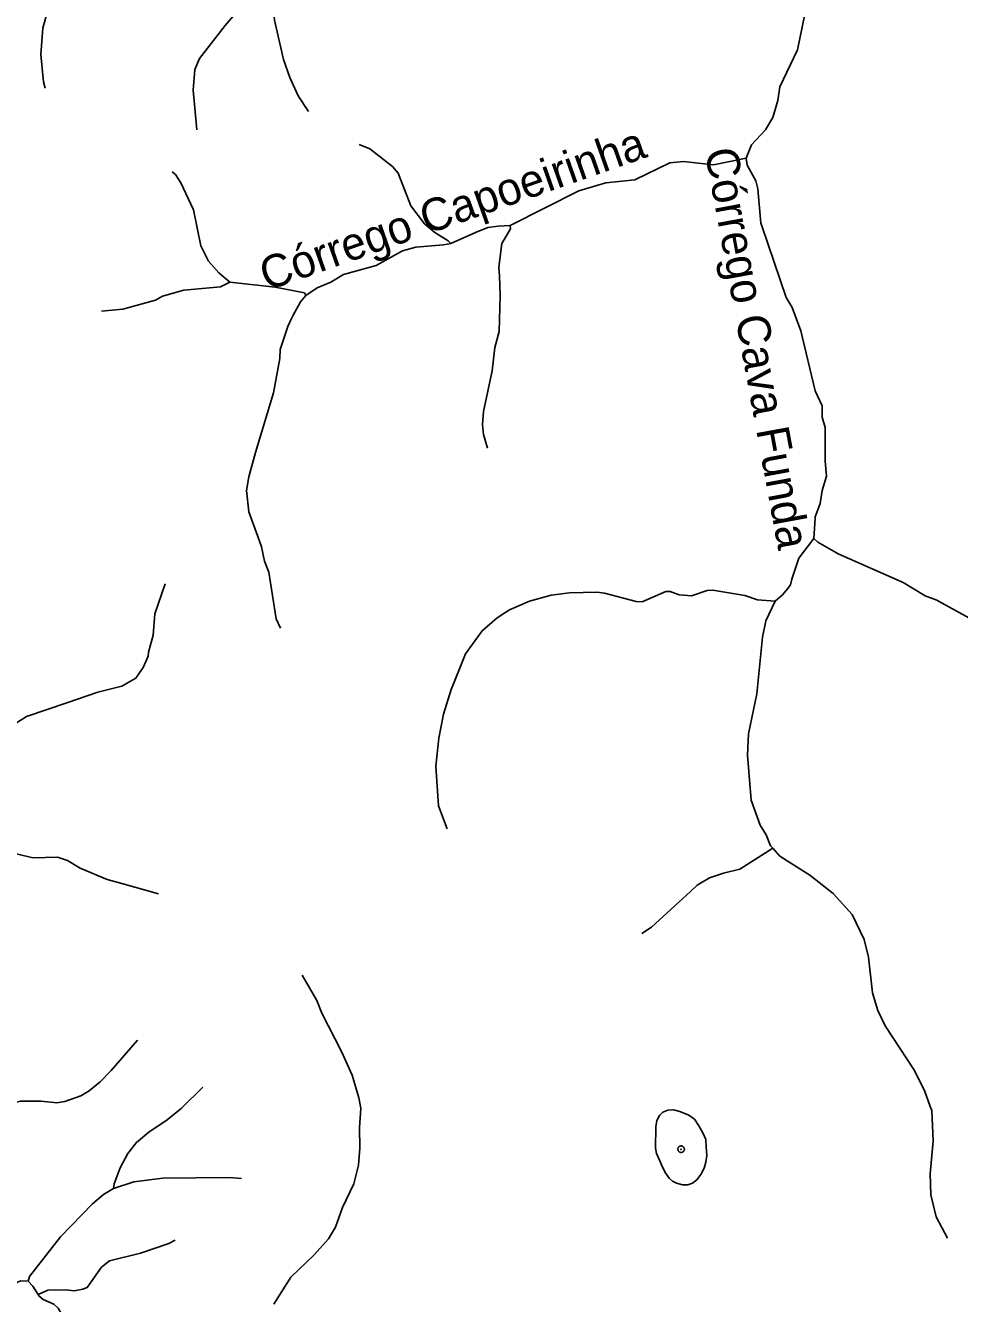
# Model space of a CAD drawing. Extents: x 393 to 446.6, y 8175.5 to 8231.
# Drawn here: x 419.92 to 424.5, y 8210.46 to 8216.73 of the extents above; entities that cross this region are included whole.
import ezdxf
from ezdxf.enums import TextEntityAlignment as Align

# ---------------------------------------------------------------- set-up
doc = ezdxf.new("R2010")
doc.units = 0
doc.header["$LTSCALE"] = 0.064
doc.header["$PDMODE"] = 32
doc.header["$PDSIZE"] = 0.032
doc.linetypes.add('LONG_DASHED', pattern=[7.5, 6, -1.5])
for name, color, linetype, lineweight in [('3', 7, 'LONG_DASHED', 25), ('7', 7, 'Continuous', 25), ('9', 7, 'LONG_DASHED', 25)]:
    doc.layers.add(name, color=color, linetype=linetype, lineweight=lineweight)
doc.layers.add('61', color=7, linetype='Continuous')

msp = doc.modelspace()

# ---------------------------------------------------------------- linework, layer by layer
at = {"layer": '3'}
msp.add_lwpolyline([(423.0314, 8211.1639), (423.0158, 8211.1964), (423.0106, 8211.2224), (423.0132, 8211.3277), (423.0184, 8211.3589), (423.0314, 8211.3836), (423.047, 8211.3992), (423.0717, 8211.4083), (423.1003, 8211.4109), (423.1315, 8211.4018), (423.1757, 8211.3849), (423.203, 8211.3641), (423.2238, 8211.3329), (423.2432, 8211.2978), (423.2575, 8211.2653), (423.2601, 8211.2289), (423.2627, 8211.186), (423.2588, 8211.1535), (423.2497, 8211.1249), (423.2342, 8211.0937), (423.2134, 8211.0664), (423.1926, 8211.0509), (423.1705, 8211.0431), (423.1445, 8211.0418), (423.1146, 8211.0509), (423.0951, 8211.06), (423.0782, 8211.0755), (423.0587, 8211.1028), (423.0405, 8211.1405)], close=True, dxfattribs=at)
msp.add_point((423.1371, 8211.2175), dxfattribs=at)
at = {"layer": '7'}
for points in [[(421.2787, 8212.0719), (421.3505, 8211.9476), (421.3747, 8211.8847), (421.4716, 8211.6973), (421.5233, 8211.5811), (421.5556, 8211.4696), (421.5653, 8211.4196), (421.5588, 8211.3227), (421.5604, 8211.2226), (421.554, 8211.1386), (421.5313, 8211.0482), (421.4764, 8210.9319), (421.4409, 8210.835), (421.407, 8210.7769), (421.3376, 8210.6994), (421.2229, 8210.5896), (421.1395, 8210.4566)], [(420.47, 8211.7533), (420.3412, 8211.6037), (420.2864, 8211.5488), (420.2331, 8211.5035), (420.1927, 8211.4793), (420.1136, 8211.4519), (420.0748, 8211.4454), (419.9973, 8211.4535), (419.8972, 8211.4535), (419.7099, 8211.4115), (419.6291, 8211.3727), (419.5161, 8211.2952), (419.4386, 8211.2565), (419.3094, 8211.2032), (419.2061, 8211.1757), (419.1818, 8211.1563), (419.18, 8211.1549)], [(420.7907, 8211.5224), (420.6852, 8211.4164), (420.6158, 8211.3614), (420.5253, 8211.3017), (420.4656, 8211.25), (420.4236, 8211.1968), (420.3848, 8211.1257), (420.3558, 8211.0482), (420.3525, 8211.024)], [(420.3525, 8211.024), (420.3041, 8210.9949), (420.2492, 8210.9496), (420.0925, 8210.7866), (419.9408, 8210.5928), (419.9342, 8210.57)], [(420.9799, 8211.0734), (420.9193, 8211.0792), (420.5948, 8211.0756), (420.4527, 8211.0579), (420.3525, 8211.024)], [(420.6558, 8210.7707), (420.6239, 8210.7543), (420.485, 8210.7075), (420.3332, 8210.6703), (420.2944, 8210.638), (420.2234, 8210.5395), (420.2024, 8210.5298), (420.1588, 8210.5217), (420.12, 8210.5266), (420.0296, 8210.525), (419.9829, 8210.5049), (419.9824, 8210.5047)], [(419.9342, 8210.57), (419.8981, 8210.5712), (419.8818, 8210.5642), (419.8148, 8210.5072), (419.697, 8210.4895), (419.6324, 8210.4636), (419.571, 8210.4265), (419.5129, 8210.4039), (419.4547, 8210.3909), (419.3966, 8210.3861), (419.3676, 8210.3909), (419.3255, 8210.4184), (419.3038, 8210.4506), (419.3026, 8210.4809)], [(419.9824, 8210.5047), (419.9575, 8210.5455), (419.9342, 8210.57)], [(420.2282, 8209.9971), (420.2265, 8210.0675), (420.2395, 8210.1471), (420.2363, 8210.173), (420.2234, 8210.1988), (420.1976, 8210.2327), (420.1878, 8210.2327), (420.1459, 8210.2747), (420.0958, 8210.412), (420.0813, 8210.4378), (420.0603, 8210.4571), (420.007, 8210.4798), (419.9866, 8210.4978), (419.9824, 8210.5047)]]:
    msp.add_lwpolyline(points, dxfattribs=at)
at = {"layer": '9'}
for points in [[(420.0171, 8216.425), (420.0089, 8216.4554), (419.9956, 8216.5891), (420.0054, 8216.7185), (420.0524, 8216.8903), (420.085, 8216.9702), (420.1165, 8217.0869), (420.1295, 8217.1732), (420.1013, 8217.4873)], [(420.7608, 8216.2199), (420.7426, 8216.4151), (420.7508, 8216.5161), (420.7745, 8216.57), (420.8999, 8216.7327), (421.0456, 8216.9016), (421.1235, 8216.9778), (421.125, 8216.9793)], [(421.3084, 8216.3101), (421.2592, 8216.3873), (421.2171, 8216.4774), (421.1867, 8216.5651), (421.1422, 8216.7581), (421.125, 8216.9793)], [(423.4559, 8216.0819), (423.4822, 8216.1461), (423.5502, 8216.2196), (423.5869, 8216.28), (423.6111, 8216.364), (423.6209, 8216.4318), (423.708, 8216.6126), (423.7435, 8216.7876)], [(421.5572, 8216.1477), (421.6099, 8216.1265), (421.7217, 8216.0395), (421.7493, 8216.0069), (421.811, 8215.8471), (421.8786, 8215.7584), (421.9294, 8215.717), (421.9949, 8215.6757), (422.007, 8215.6615)], [(422.2984, 8215.7505), (422.6351, 8215.9202), (422.7676, 8215.9602), (422.9096, 8215.9748), (423.0816, 8216.0588), (423.1481, 8216.0652), (423.2953, 8216.0476), (423.4559, 8216.0819)], [(423.7887, 8214.2145), (423.7947, 8214.3136), (423.7951, 8214.3206), (423.819, 8214.3865), (423.8289, 8214.4495), (423.8501, 8214.5206), (423.8438, 8214.5936), (423.8436, 8214.7599), (423.8291, 8214.8102), (423.8284, 8214.8653), (423.7953, 8214.9398), (423.7241, 8215.2335), (423.6823, 8215.348), (423.6526, 8215.3966), (423.5341, 8215.7433), (423.5277, 8215.762), (423.5141, 8215.9311), (423.5028, 8215.9698), (423.4614, 8216.0468), (423.4559, 8216.0819)], [(420.6409, 8216.0147), (420.6564, 8216.0011), (420.6824, 8215.9597), (420.7447, 8215.8271), (420.7807, 8215.6503), (420.8193, 8215.5755), (420.8685, 8215.5184), (420.9238, 8215.473)], [(422.007, 8215.6615), (422.1286, 8215.7164), (422.1883, 8215.7407), (422.2397, 8215.747), (422.2984, 8215.7505)], [(422.1876, 8214.6582), (422.1683, 8214.7251), (422.1631, 8214.7742), (422.1677, 8214.8382), (422.2103, 8215.0379), (422.2237, 8215.1512), (422.245, 8215.2298), (422.2498, 8215.4074), (422.2455, 8215.5034), (422.2435, 8215.5469), (422.258, 8215.6619), (422.3006, 8215.7345), (422.2984, 8215.7505)], [(421.2965, 8215.4066), (421.3517, 8215.4446), (421.4184, 8215.4727), (421.4813, 8215.5098), (421.6412, 8215.555), (421.7704, 8215.6261), (421.835, 8215.6439), (421.9706, 8215.6552), (422.007, 8215.6615)], [(420.2942, 8215.3309), (420.3981, 8215.3403), (420.5584, 8215.384), (420.5937, 8215.4034), (420.6975, 8215.4336), (420.878, 8215.45), (420.9238, 8215.473)], [(420.9238, 8215.473), (421.1463, 8215.4485), (421.2888, 8215.4207), (421.2965, 8215.4066)], [(421.1719, 8213.7743), (421.1508, 8213.8211), (421.1148, 8214.0501), (421.0938, 8214.1034), (421.0792, 8214.1744), (421.0611, 8214.2237), (421.0162, 8214.3456), (421.005, 8214.4506), (421.0162, 8214.5168), (421.0483, 8214.6373), (421.1373, 8214.9302), (421.168, 8215.0981), (421.1697, 8215.1417), (421.2078, 8215.2551), (421.2247, 8215.2907), (421.2323, 8215.3066), (421.2698, 8215.3768), (421.2965, 8215.4066)], [(423.5992, 8213.9062), (423.6346, 8213.9382), (423.66, 8213.9698), (423.6731, 8213.9869), (423.6808, 8214.0145), (423.7144, 8214.1174), (423.7887, 8214.2145)], [(425.0571, 8213.3646), (424.9652, 8213.4794), (424.8688, 8213.5693), (424.7307, 8213.6812), (424.6607, 8213.7464), (424.5661, 8213.8154), (424.4173, 8213.8968), (424.3911, 8213.9111), (424.3342, 8213.9334), (424.2269, 8213.998), (423.9081, 8214.139), (423.8997, 8214.1439), (423.8075, 8214.1973), (423.7887, 8214.2145)], [(420.6065, 8213.9917), (420.5556, 8213.845), (420.5463, 8213.7404), (420.5236, 8213.6571), (420.5233, 8213.6364), (420.4985, 8213.5817), (420.4626, 8213.5285), (420.394, 8213.49), (420.2752, 8213.4606), (420.1239, 8213.4088), (419.9257, 8213.3408), (419.8767, 8213.3106), (419.7321, 8213.2215), (419.5963, 8213.2004), (419.5478, 8213.1848), (419.5078, 8213.1338), (419.4938, 8213.093), (419.4867, 8213.0006), (419.4737, 8212.9434), (419.4577, 8212.9099), (419.4165, 8212.8638), (419.3412, 8212.8291)], [(421.9899, 8212.7889), (421.9476, 8212.9032), (421.9337, 8213.0979), (421.9478, 8213.2342), (421.9709, 8213.3519), (422.009, 8213.4736), (422.0208, 8213.502), (422.0799, 8213.6483), (422.1615, 8213.7614), (422.2345, 8213.8244), (422.2778, 8213.8529), (422.2951, 8213.8642), (422.394, 8213.9073), (422.499, 8213.9366), (422.5891, 8213.9483), (422.7243, 8213.9514), (422.7617, 8213.9465), (422.9162, 8213.9048), (422.9466, 8213.9031), (423.0622, 8213.9546), (423.082, 8213.9546), (423.0827, 8213.9543), (423.127, 8213.9386), (423.1872, 8213.9339), (423.2645, 8213.9592), (423.2934, 8213.9612), (423.449, 8213.935), (423.5116, 8213.9143), (423.5992, 8213.9062)], [(423.5863, 8212.6946), (423.5758, 8212.7063), (423.5546, 8212.7603), (423.5253, 8212.8076), (423.4807, 8212.9298), (423.4627, 8213.1516), (423.4684, 8213.2557), (423.508, 8213.4522), (423.5369, 8213.7303), (423.5533, 8213.8112), (423.5992, 8213.9062)], [(420.5733, 8212.4705), (420.3932, 8212.5213), (420.3211, 8212.5416), (420.1889, 8212.596), (420.1265, 8212.6337), (420.0781, 8212.6499), (419.9574, 8212.6469), (419.8103, 8212.6835), (419.7444, 8212.729), (419.7149, 8212.7382), (419.6136, 8212.7273), (419.5492, 8212.7116), (419.5199, 8212.7178), (419.4903, 8212.7375), (419.4748, 8212.7716), (419.4207, 8212.8129), (419.377, 8212.8259), (419.3412, 8212.8291)], [(422.9444, 8212.2758), (422.9916, 8212.3079), (423.1829, 8212.4828), (423.2165, 8212.5135), (423.2763, 8212.5489), (423.3445, 8212.5728), (423.4256, 8212.5912), (423.5863, 8212.6946)], [(424.4438, 8210.7809), (424.3882, 8210.8861), (424.3619, 8210.9934), (424.3589, 8211.0958), (424.3734, 8211.2579), (424.3666, 8211.407), (424.3595, 8211.4267), (424.3315, 8211.5047), (424.278, 8211.608), (424.138, 8211.8229), (424.1016, 8211.8988), (424.0763, 8211.9847), (424.0567, 8212.1598), (424.0358, 8212.2463), (423.9756, 8212.3695), (423.8836, 8212.4727), (423.7679, 8212.5615), (423.657, 8212.6325), (423.6212, 8212.6554), (423.5863, 8212.6946)]]:
    msp.add_lwpolyline(points, dxfattribs=at)

# ---------------------------------------------------------------- texts
at = {"layer": '61'}
for s, rotation, p in [('Córrego Capoeirinha', 19.403, (422.0414, 8215.7588)), ('Córrego Cava Funda', 280.437, (423.4335, 8215.1352))]:
    msp.add_text(s, height=0.16, rotation=rotation, dxfattribs=at).set_placement(p, align=Align.CENTER)

doc.saveas('drawing.dxf')
